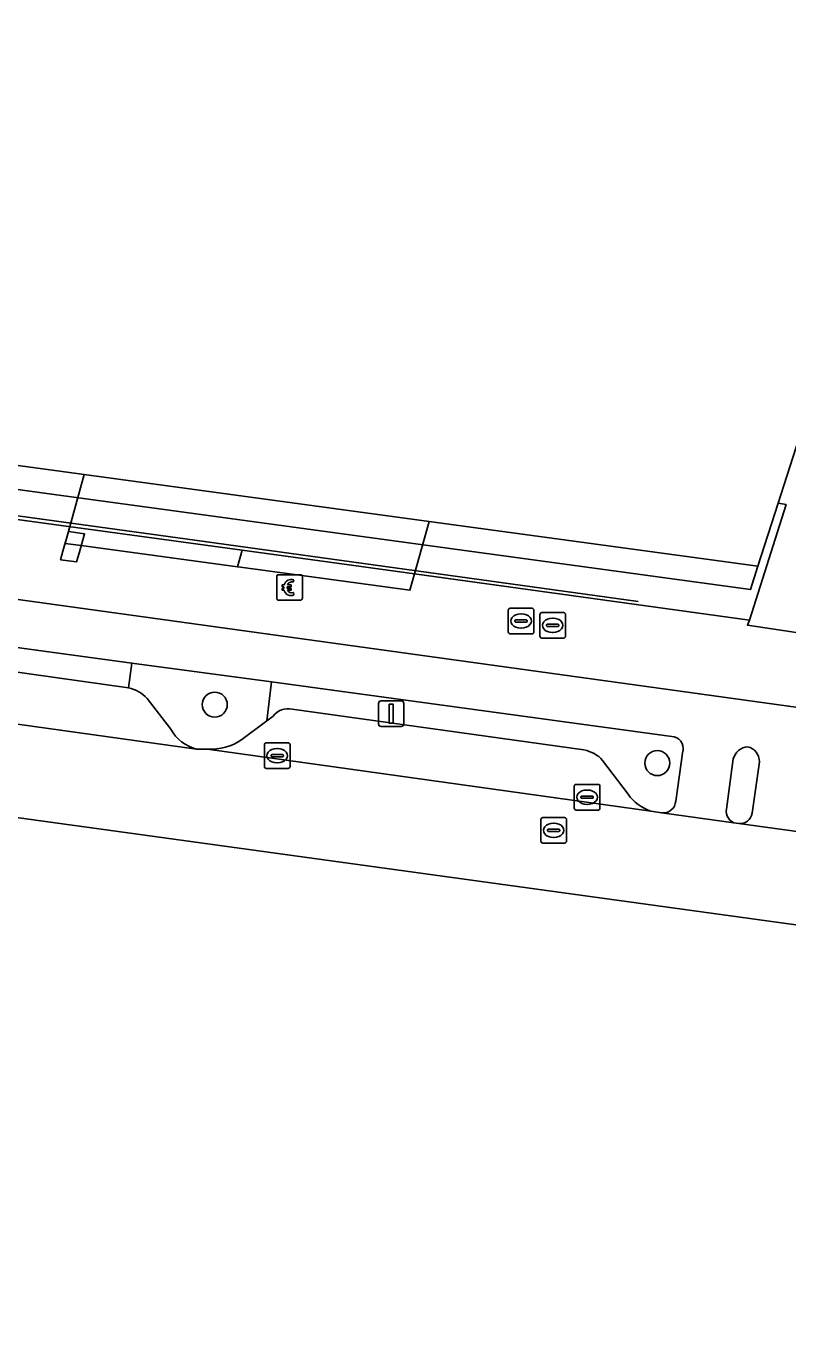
# Model space of a CAD drawing. Extents: x 160675 to 161153, y 383241 to 383714.
# Drawn here: x 160848 to 160877.7, y 383249.4 to 383300.8 of the extents above; entities that cross this region are included whole.
import ezdxf

# ---------------------------------------------------------------- set-up
doc = ezdxf.new("R2010")
doc.units = 0
for name, color, linetype in [('IMGEO_Berm_open', 7, 'Continuous'), ('IMGEO_Betaalautomaat', 7, 'Continuous'), ('IMGEO_Boom', 7, 'Continuous'), ('IMGEO_Fietspad_gesloten', 7, 'Continuous'), ('IMGEO_Groenvoorziening', 7, 'Continuous'), ('IMGEO_Kolk', 7, 'Continuous'), ('IMGEO_Lichtmast', 7, 'Continuous'), ('IMGEO_Lijnafwatering', 7, 'Continuous'), ('IMGEO_Pand', 7, 'Continuous'), ('IMGEO_Pand_overbouw', 7, 'Continuous'), ('IMGEO_Parkeervlak_open', 7, 'Continuous'), ('IMGEO_Rijbaan_lokaal_gesloten', 7, 'Continuous'), ('IMGEO_Rioolput', 7, 'Continuous'), ('IMGEO_Verkeerseiland_open', 7, 'Continuous'), ('IMGEO_Voetpad_open', 7, 'Continuous')]:
    doc.layers.add(name, color=color, linetype=linetype)

msp = doc.modelspace()

# ---------------------------------------------------------------- linework, layer by layer
at = {"layer": 'IMGEO_Berm_open'}
for points in [[(160834.72, 383277.375), (160851.999, 383274.936), (160852.13, 383275.911), (160834.185, 383278.357)], [(160857.577, 383275.169), (160857.401, 383273.654), (160857.639, 383273.831)], [(160873.203, 383273.039), (160857.577, 383275.169)], [(160858.385, 383274.103), (160869.778, 383272.514)], [(160870.506, 383272.107), (160871.499, 383270.787)], [(160873.361, 383270.516), (160873.643, 383272.475)], [(160872.393, 383270.131), (160872.814, 383270.055)]]:
    msp.add_lwpolyline(points, dxfattribs=at)
for centre, radius, start, end in [((160858.216, 383273.408), 0.716, 76.3424, 143.7225), ((160873.182, 383272.569), 0.471, 348.5285, 87.39), ((160869.567, 383271.282), 1.25, 41.2986, 80.2853), ((160872.911, 383271.775), 1.724, 214.9653, 252.4937), ((160872.859, 383270.557), 0.504, 264.8987, 355.3483)]:
    msp.add_arc(centre, radius, start, end, dxfattribs=at)
at = {"layer": 'IMGEO_Betaalautomaat'}
for p, q in [((160857.783, 383278.436), (160857.783, 383279.277)), ((160857.783, 383279.277), (160857.783, 383278.436)), ((160857.858, 383279.36), (160858.699, 383279.36)), ((160858.699, 383279.36), (160857.858, 383279.36)), ((160858.782, 383279.286), (160858.782, 383278.445)), ((160858.782, 383278.445), (160858.782, 383279.286)), ((160858.066, 383278.824), (160858.066, 383278.892)), ((160858.187, 383278.892), (160858.187, 383278.824)), ((160858.445, 383279.165), (160858.428, 383279.065)), ((160858.708, 383278.361), (160857.867, 383278.361)), ((160857.867, 383278.361), (160858.708, 383278.361)), ((160858.432, 383278.659), (160858.454, 383278.572))]:
    msp.add_line(p, q, dxfattribs=at)
for points in [[(160858.066, 383278.892), (160857.997, 383278.892), (160857.997, 383278.961), (160858.076, 383278.961)], [(160858.071, 383278.755), (160857.997, 383278.755), (160857.997, 383278.824), (160858.066, 383278.824)], [(160858.198, 383278.961), (160858.345, 383278.961), (160858.345, 383278.892), (160858.187, 383278.892)], [(160858.187, 383278.824), (160858.345, 383278.824), (160858.345, 383278.755), (160858.201, 383278.755)]]:
    msp.add_lwpolyline(points, dxfattribs=at)
for centre, radius, start, end in [((160857.861, 383279.283), 0.0779, 92.4484, 184.2845), ((160857.861, 383279.283), 0.0779, 92.4484, 184.2845), ((160858.705, 383279.283), 0.0779, 2.4484, 94.2845), ((160858.705, 383279.283), 0.0779, 2.4484, 94.2845), ((160858.332, 383278.81), 0.267, 191.8096, 297.0389), ((160858.359, 383278.885), 0.293, 73.014, 165.0139), ((160858.365, 383278.898), 0.179, 69.3236, 159.5683), ((160858.365, 383278.825), 0.179, 202.7625, 291.8693), ((160857.861, 383278.439), 0.0779, 182.4484, 274.2845), ((160857.861, 383278.439), 0.0779, 182.4484, 274.2845), ((160858.705, 383278.439), 0.0779, 272.4484, 4.2845), ((160858.705, 383278.439), 0.0779, 272.4484, 4.2845)]:
    msp.add_arc(centre, radius, start, end, dxfattribs=at)
at = {"layer": 'IMGEO_Boom'}
for centre in [(160855.362, 383274.285), (160872.639, 383272.002)]:
    msp.add_circle(centre, 0.489, dxfattribs=at)
at = {"layer": 'IMGEO_Fietspad_gesloten'}
for points in [[(160739.615, 383290.854), (160758.605, 383288.201), (160769.706, 383286.77), (160771.45, 383286.574), (160777.852, 383285.853), (160783.082, 383285.264), (160794.632, 383283.749), (160799.634, 383283.067), (160810.848, 383281.538), (160816.508, 383280.767), (160828.488, 383279.134), (160834.185, 383278.357), (160852.13, 383275.911), (160857.577, 383275.169), (160873.203, 383273.039)], [(161055.654, 383249.406), (161021.974, 383254.146), (161015.584, 383255.032), (160917.876, 383268.672), (160905.957, 383270.323), (160821.26, 383282.051), (160802.2, 383284.6)], [(160873.643, 383272.475), (160873.361, 383270.516)], [(160875.342, 383270.204), (160875.606, 383272.172)], [(160876.624, 383272.055), (160876.344, 383270.043)], [(160872.814, 383270.055), (160875.72, 383269.65)], [(160875.826, 383269.639), (160878.574, 383269.26)]]:
    msp.add_lwpolyline(points, dxfattribs=at)
for centre, radius, start, end in [((160873.182, 383272.569), 0.471, 348.5285, 87.39), ((160876.241, 383271.984), 0.663, 96.6251, 163.4882), ((160876.044, 383272.074), 0.581, 358.0982, 77.9485), ((160872.859, 383270.557), 0.504, 264.8987, 355.3483), ((160875.804, 383270.113), 0.471, 168.8852, 259.7271), ((160875.869, 383270.118), 0.481, 264.877, 351.0259)]:
    msp.add_arc(centre, radius, start, end, dxfattribs=at)
at = {"layer": 'IMGEO_Groenvoorziening'}
for points in [[(160857.577, 383275.169), (160852.13, 383275.911), (160851.999, 383274.936)], [(160856.424, 383272.929), (160857.401, 383273.654), (160857.577, 383275.169)], [(160852.725, 383274.521), (160853.649, 383273.325)], [(160854.652, 383272.548), (160855.077, 383272.545)]]:
    msp.add_lwpolyline(points, dxfattribs=at)
for centre, radius, start, end in [((160851.767, 383273.687), 1.271, 41.0355, 79.4578), ((160855.044, 383274.09), 1.591, 208.7429, 255.729), ((160855.204, 383274.653), 2.112, 266.5445, 305.2789)]:
    msp.add_arc(centre, radius, start, end, dxfattribs=at)
at = {"layer": 'IMGEO_Kolk'}
for p, q in [((160857.301, 383271.867), (160857.301, 383272.719)), ((160857.376, 383272.793), (160858.228, 383272.793)), ((160857.789, 383272.573), (160857.814, 383272.573)), ((160858.302, 383272.719), (160858.302, 383271.867)), ((160857.56, 383272.287), (160857.56, 383272.299)), ((160857.998, 383272.25), (160857.6, 383272.25)), ((160857.603, 383272.336), (160858.001, 383272.336)), ((160858.044, 383272.299), (160858.044, 383272.287)), ((160858.228, 383271.793), (160857.376, 383271.793)), ((160857.812, 383272.013), (160857.787, 383272.013)), ((160869.398, 383270.244), (160869.398, 383271.096)), ((160869.473, 383271.17), (160870.325, 383271.17)), ((160870.399, 383271.096), (160870.399, 383270.244)), ((160869.657, 383270.664), (160869.657, 383270.676)), ((160870.095, 383270.627), (160869.697, 383270.627)), ((160869.7, 383270.713), (160870.098, 383270.713)), ((160869.886, 383270.95), (160869.911, 383270.95)), ((160870.141, 383270.676), (160870.141, 383270.664)), ((160870.325, 383270.17), (160869.473, 383270.17)), ((160869.909, 383270.39), (160869.884, 383270.39))]:
    msp.add_line(p, q, dxfattribs=at)
for points in [[(160857.301, 383271.867), (160857.301, 383272.719)], [(160857.376, 383272.793), (160858.228, 383272.793)], [(160858.302, 383272.719), (160858.302, 383271.867)], [(160858.228, 383271.793), (160857.376, 383271.793)], [(160869.398, 383270.244), (160869.398, 383271.096)], [(160869.473, 383271.17), (160870.325, 383271.17)], [(160870.399, 383271.096), (160870.399, 383270.244)], [(160870.325, 383270.17), (160869.473, 383270.17)]]:
    msp.add_lwpolyline(points, dxfattribs=at)
for centre, radius, start, end in [((160857.378, 383272.717), 0.0765, 91.552, 178.448), ((160857.378, 383272.717), 0.0765, 91.552, 178.448), ((160858.226, 383272.717), 0.0765, 1.552, 88.448), ((160858.226, 383272.717), 0.0765, 1.552, 88.448), ((160857.6, 383272.296), 0.0403, 85.8775, 175.7526), ((160857.597, 383272.286), 0.0366, 178.938, 274.7102), ((160858.001, 383272.293), 0.043, 264.8664, 352.4533), ((160858.005, 383272.298), 0.0386, 1.7309, 96.639), ((160857.378, 383271.869), 0.0765, 181.552, 268.448), ((160857.378, 383271.869), 0.0765, 181.552, 268.448), ((160858.226, 383271.869), 0.0765, 271.552, 358.448), ((160858.226, 383271.869), 0.0765, 271.552, 358.448), ((160869.475, 383271.094), 0.0765, 91.552, 178.448), ((160869.475, 383271.094), 0.0765, 91.552, 178.448), ((160870.323, 383271.094), 0.0765, 1.552, 88.448), ((160870.323, 383271.094), 0.0765, 1.552, 88.448), ((160869.697, 383270.673), 0.0403, 85.8775, 175.7526), ((160869.694, 383270.663), 0.0366, 178.938, 274.7102), ((160870.098, 383270.67), 0.043, 264.8664, 352.4533), ((160870.102, 383270.675), 0.0386, 1.7309, 96.639), ((160869.475, 383270.246), 0.0765, 181.552, 268.448), ((160869.475, 383270.246), 0.0765, 181.552, 268.448), ((160870.323, 383270.246), 0.0765, 271.552, 358.448), ((160870.323, 383270.246), 0.0765, 271.552, 358.448)]:
    msp.add_arc(centre, radius, start, end, dxfattribs=at)
for centre, major_axis, ratio, start_param, end_param in [((160857.788, 383272.293), (-0.387, 0.002), 0.722429, 4.712389, 7.853982), ((160857.813, 383272.293), (-0.39, 0.002), 0.717154, 1.570796, 4.712389), ((160869.885, 383270.67), (-0.387, 0.002), 0.722429, 4.712389, 7.853982), ((160869.91, 383270.67), (-0.39, 0.002), 0.717154, 1.570796, 4.712389)]:
    msp.add_ellipse(centre, major_axis=major_axis, ratio=ratio, start_param=start_param, end_param=end_param, dxfattribs=at)
at = {"layer": 'IMGEO_Lichtmast'}
for p, q in [((160861.755, 383273.532), (160861.755, 383274.332)), ((160861.755, 383274.332), (160861.755, 383273.532)), ((160861.855, 383274.432), (160862.645, 383274.432)), ((160862.645, 383274.432), (160861.855, 383274.432)), ((160862.745, 383274.332), (160862.745, 383273.532)), ((160862.745, 383273.532), (160862.745, 383274.332)), ((160862.645, 383273.432), (160861.855, 383273.432)), ((160861.855, 383273.432), (160862.645, 383273.432))]:
    msp.add_line(p, q, dxfattribs=at)
msp.add_lwpolyline([(160862.175, 383274.307), (160862.325, 383274.307), (160862.325, 383273.557), (160862.175, 383273.557), (160862.175, 383274.307)], dxfattribs=at)
for centre, start, end in [((160861.855, 383274.332), 90, 180), ((160861.855, 383274.332), 90, 180), ((160862.645, 383274.332), 0, 90), ((160862.645, 383274.332), 360, 90), ((160861.855, 383273.532), 180, 270), ((160861.855, 383273.532), 180, 270), ((160862.645, 383273.532), 270, 0), ((160862.645, 383273.532), 270, 0)]:
    msp.add_arc(centre, 0.1, start, end, dxfattribs=at)
at = {"layer": 'IMGEO_Lijnafwatering'}
for points in [[(160848.81, 383281.501), (160837.269, 383283.095), (160825.728, 383284.689)], [(160871.893, 383278.314), (160854.581, 383280.705), (160848.81, 383281.501)]]:
    msp.add_lwpolyline(points, dxfattribs=at)
at = {"layer": 'IMGEO_Pand'}
msp.add_lwpolyline([(160810.196, 383288.729), (160850.265, 383283.27), (160863.734, 383281.435), (160876.566, 383279.687), (160877.358, 383282.151), (160883.064, 383299.902)], dxfattribs=at)
for points in [[(160850.284, 383280.958), (160849.648, 383281.048), (160849.434, 383280.275), (160849.342, 383279.944), (160849.971, 383279.856), (160850.068, 383280.199)], [(160856.427, 383280.313), (160856.246, 383279.668), (160856.362, 383279.656), (160862.981, 383278.755), (160863.161, 383279.396)]]:
    msp.add_lwpolyline(points, close=True, dxfattribs=at)
at = {"layer": 'IMGEO_Pand_overbouw'}
msp.add_lwpolyline([(160863.734, 383281.435), (160850.265, 383283.27), (160849.648, 383281.048), (160849.518, 383280.58), (160850.152, 383280.494), (160856.246, 383279.668), (160856.427, 383280.313), (160863.161, 383279.396)], close=True, dxfattribs=at)
at = {"layer": 'IMGEO_Parkeervlak_open'}
for points in [[(160851.999, 383274.936), (160834.72, 383277.375)], [(160831.433, 383275.789), (160854.652, 383272.548)], [(160853.649, 383273.325), (160852.725, 383274.521)], [(160869.778, 383272.514), (160858.385, 383274.103)], [(160857.639, 383273.831), (160857.401, 383273.654), (160856.424, 383272.929)], [(160855.077, 383272.545), (160872.393, 383270.131)], [(160871.499, 383270.787), (160870.506, 383272.107)]]:
    msp.add_lwpolyline(points, dxfattribs=at)
for centre, radius, start, end in [((160851.767, 383273.687), 1.271, 41.0355, 79.4578), ((160858.216, 383273.408), 0.716, 76.3424, 143.7225), ((160855.044, 383274.09), 1.591, 208.7429, 255.729), ((160855.204, 383274.653), 2.112, 266.5445, 305.2789), ((160869.567, 383271.282), 1.25, 41.2986, 80.2853), ((160872.911, 383271.775), 1.724, 214.9653, 252.4937)]:
    msp.add_arc(centre, radius, start, end, dxfattribs=at)
at = {"layer": 'IMGEO_Rijbaan_lokaal_gesloten'}
for points in [[(160769.912, 383285.718), (160720.857, 383292.423), (160716.095, 383293.073), (160715.848, 383293.119), (160712.137, 383293.632), (160711.352, 383293.738), (160711.332, 383290.596), (160711.318, 383288.264), (160749.307, 383283.418), (160760.039, 383281.939), (160789.689, 383277.854), (160896.852, 383263.09)], [(160896.852, 383263.09), (160897.357, 383266.625), (160878.574, 383269.26), (160875.826, 383269.639), (160875.72, 383269.65), (160872.814, 383270.055), (160872.393, 383270.131), (160855.077, 383272.545), (160854.652, 383272.548), (160831.433, 383275.789), (160830.95, 383275.871), (160813.66, 383278.199), (160813.035, 383278.32), (160800.901, 383279.923), (160799.302, 383280.124), (160799.145, 383280.144), (160778.824, 383282.894), (160778.227, 383282.961), (160777.552, 383283.158), (160777.187, 383283.264), (160771.71, 383285.271), (160771.308, 383285.419)]]:
    msp.add_lwpolyline(points, dxfattribs=at)
at = {"layer": 'IMGEO_Rioolput'}
for p, q in [((160866.821, 383277.124), (160866.821, 383277.976)), ((160866.896, 383278.05), (160867.748, 383278.05)), ((160867.309, 383277.83), (160867.334, 383277.83)), ((160867.822, 383277.976), (160867.822, 383277.124)), ((160868.055, 383276.956), (160868.055, 383277.808)), ((160868.13, 383277.882), (160868.982, 383277.882)), ((160869.056, 383277.808), (160869.056, 383276.956)), ((160867.08, 383277.544), (160867.08, 383277.556)), ((160867.518, 383277.507), (160867.12, 383277.507)), ((160867.123, 383277.593), (160867.521, 383277.593)), ((160867.332, 383277.27), (160867.307, 383277.27)), ((160867.564, 383277.556), (160867.564, 383277.544)), ((160868.314, 383277.376), (160868.314, 383277.388)), ((160868.752, 383277.339), (160868.354, 383277.339)), ((160868.357, 383277.425), (160868.755, 383277.425)), ((160868.543, 383277.662), (160868.568, 383277.662)), ((160868.798, 383277.388), (160868.798, 383277.376)), ((160867.748, 383277.05), (160866.896, 383277.05)), ((160868.982, 383276.882), (160868.13, 383276.882)), ((160868.566, 383277.102), (160868.541, 383277.102)), ((160868.094, 383268.95), (160868.094, 383269.802)), ((160868.169, 383269.876), (160869.021, 383269.876)), ((160868.582, 383269.656), (160868.607, 383269.656)), ((160869.095, 383269.802), (160869.095, 383268.95)), ((160868.353, 383269.37), (160868.353, 383269.382)), ((160868.791, 383269.333), (160868.393, 383269.333)), ((160868.396, 383269.419), (160868.794, 383269.419)), ((160868.605, 383269.096), (160868.58, 383269.096)), ((160868.837, 383269.382), (160868.837, 383269.37)), ((160869.021, 383268.876), (160868.169, 383268.876))]:
    msp.add_line(p, q, dxfattribs=at)
for points in [[(160866.821, 383277.124), (160866.821, 383277.976)], [(160866.896, 383278.05), (160867.748, 383278.05)], [(160867.822, 383277.976), (160867.822, 383277.124)], [(160868.055, 383276.956), (160868.055, 383277.808)], [(160868.13, 383277.882), (160868.982, 383277.882)], [(160869.056, 383277.808), (160869.056, 383276.956)], [(160867.748, 383277.05), (160866.896, 383277.05)], [(160868.982, 383276.882), (160868.13, 383276.882)], [(160868.094, 383268.95), (160868.094, 383269.802)], [(160868.169, 383269.876), (160869.021, 383269.876)], [(160869.095, 383269.802), (160869.095, 383268.95)], [(160869.021, 383268.876), (160868.169, 383268.876)]]:
    msp.add_lwpolyline(points, dxfattribs=at)
for centre, radius, start, end in [((160866.898, 383277.974), 0.0765, 91.552, 178.448), ((160866.898, 383277.974), 0.0765, 91.552, 178.448), ((160867.746, 383277.974), 0.0765, 1.552, 88.448), ((160867.746, 383277.974), 0.0765, 1.552, 88.448), ((160868.132, 383277.806), 0.0765, 91.552, 178.448), ((160868.132, 383277.806), 0.0765, 91.552, 178.448), ((160868.98, 383277.806), 0.0765, 1.552, 88.448), ((160868.98, 383277.806), 0.0765, 1.552, 88.448), ((160867.12, 383277.553), 0.0403, 85.8775, 175.7526), ((160867.117, 383277.543), 0.0366, 178.938, 274.7102), ((160867.521, 383277.55), 0.043, 264.8664, 352.4533), ((160867.525, 383277.555), 0.0386, 1.7309, 96.639), ((160868.354, 383277.385), 0.0403, 85.8775, 175.7526), ((160868.351, 383277.375), 0.0366, 178.938, 274.7102), ((160868.755, 383277.382), 0.043, 264.8664, 352.4533), ((160868.759, 383277.387), 0.0386, 1.7309, 96.639), ((160866.898, 383277.126), 0.0765, 181.552, 268.448), ((160866.898, 383277.126), 0.0765, 181.552, 268.448), ((160867.746, 383277.126), 0.0765, 271.552, 358.448), ((160867.746, 383277.126), 0.0765, 271.552, 358.448), ((160868.132, 383276.958), 0.0765, 181.552, 268.448), ((160868.132, 383276.958), 0.0765, 181.552, 268.448), ((160868.98, 383276.958), 0.0765, 271.552, 358.448), ((160868.98, 383276.958), 0.0765, 271.552, 358.448), ((160868.171, 383269.8), 0.0765, 91.552, 178.448), ((160868.171, 383269.8), 0.0765, 91.552, 178.448), ((160869.019, 383269.8), 0.0765, 1.552, 88.448), ((160869.019, 383269.8), 0.0765, 1.552, 88.448), ((160868.171, 383268.952), 0.0765, 181.552, 268.448), ((160868.171, 383268.952), 0.0765, 181.552, 268.448), ((160868.393, 383269.379), 0.0403, 85.8775, 175.7526), ((160868.39, 383269.369), 0.0366, 178.938, 274.7102), ((160868.794, 383269.376), 0.043, 264.8664, 352.4533), ((160868.798, 383269.381), 0.0386, 1.7309, 96.639), ((160869.019, 383268.952), 0.0765, 271.552, 358.448), ((160869.019, 383268.952), 0.0765, 271.552, 358.448)]:
    msp.add_arc(centre, radius, start, end, dxfattribs=at)
for centre, major_axis, ratio, start_param, end_param in [((160867.308, 383277.55), (-0.387, 0.002), 0.722429, 4.712389, 7.853982), ((160867.333, 383277.55), (-0.39, 0.002), 0.717154, 1.570796, 4.712389), ((160868.542, 383277.382), (-0.387, 0.002), 0.722429, 4.712389, 7.853982), ((160868.567, 383277.382), (-0.39, 0.002), 0.717154, 1.570796, 4.712389), ((160868.581, 383269.376), (-0.387, 0.002), 0.722429, 4.712389, 7.853982), ((160868.606, 383269.376), (-0.39, 0.002), 0.717154, 1.570796, 4.712389)]:
    msp.add_ellipse(centre, major_axis=major_axis, ratio=ratio, start_param=start_param, end_param=end_param, dxfattribs=at)
at = {"layer": 'IMGEO_Verkeerseiland_open'}
for points in [[(160875.606, 383272.172), (160875.342, 383270.204)], [(160876.344, 383270.043), (160876.624, 383272.055)], [(160875.72, 383269.65), (160875.826, 383269.639)]]:
    msp.add_lwpolyline(points, dxfattribs=at)
for centre, radius, start, end in [((160876.241, 383271.984), 0.663, 96.6251, 163.4882), ((160876.044, 383272.074), 0.581, 358.0982, 77.9485), ((160875.804, 383270.113), 0.471, 168.8852, 259.7271), ((160875.869, 383270.118), 0.481, 264.877, 351.0259)]:
    msp.add_arc(centre, radius, start, end, dxfattribs=at)
at = {"layer": 'IMGEO_Voetpad_open'}
for points in [[(160891.841, 383319.364), (160890.43, 383319.911), (160883.899, 383299.633), (160883.064, 383299.902), (160877.358, 383282.151), (160877.665, 383282.1), (160876.234, 383277.589), (160876.161, 383277.392), (160878.327, 383277.067)], [(160796.624, 383289.648), (160796.9, 383290.54), (160796.79, 383290.554), (160794.963, 383290.783), (160793.033, 383291.064), (160792.786, 383289.105), (160802.815, 383287.733), (160802.783, 383287.634), (160809.546, 383286.711), (160856.427, 383280.313), (160863.161, 383279.396), (160876.234, 383277.589), (160877.665, 383282.1), (160877.358, 383282.151), (160876.566, 383279.687), (160876.281, 383278.779)], [(160796.9, 383290.54), (160796.624, 383289.648), (160876.281, 383278.779), (160876.566, 383279.687), (160863.734, 383281.435), (160850.265, 383283.27), (160810.196, 383288.729)], [(160850.068, 383280.199), (160849.971, 383279.856), (160849.342, 383279.944), (160849.434, 383280.275), (160849.648, 383281.048), (160850.284, 383280.958)]]:
    msp.add_lwpolyline(points, close=True, dxfattribs=at)
for points in [[(160905.752, 383272.875), (160904.857, 383273.04), (160904.953, 383273.337), (160894.651, 383274.74), (160878.327, 383277.067), (160876.161, 383277.392), (160876.234, 383277.589), (160863.161, 383279.396), (160862.981, 383278.755), (160856.362, 383279.656), (160856.246, 383279.668), (160856.427, 383280.313), (160809.546, 383286.711), (160809.336, 383286.059), (160802.573, 383286.982), (160802.783, 383287.634), (160802.815, 383287.733), (160792.786, 383289.105), (160792.609, 383287.837)], [(160794.456, 383285.635), (160802.2, 383284.6), (160821.26, 383282.051), (160905.957, 383270.323), (160917.876, 383268.672), (161015.584, 383255.032)]]:
    msp.add_lwpolyline(points, dxfattribs=at)

doc.saveas('drawing.dxf')
